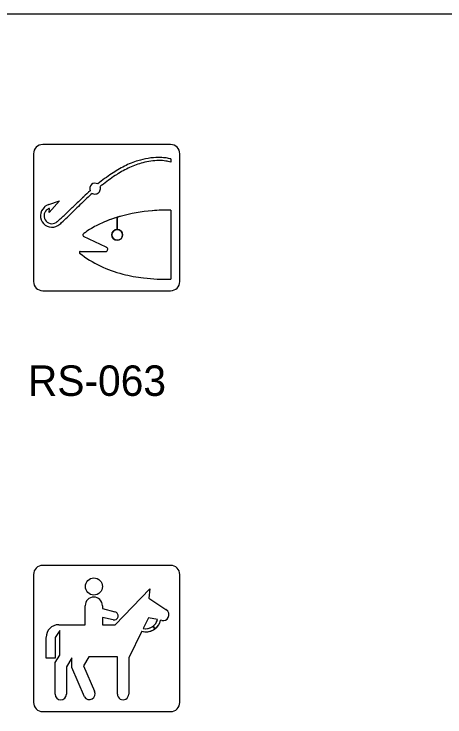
# Model space of a CAD drawing. Extents: x 42133 to 45533, y 41351 to 47951.
# Drawn here: x 43187.3 to 43293.3, y 42228.3 to 42401.4 of the extents above; entities that cross this region are included whole.
import ezdxf

# ---------------------------------------------------------------- set-up
doc = ezdxf.new("R2010")
doc.units = 0
doc.layers.add('P_ODOT_PLAN_Border', color=7, linetype='Continuous')
doc.layers.add('P_TRAF_SIGN_SignDetails', color=7, linetype='Continuous')

msp = doc.modelspace()

# ---------------------------------------------------------------- linework, layer by layer
at = {"layer": 'P_ODOT_PLAN_Border'}
msp.add_lwpolyline([(42208.34, 41401.35), (43808.34, 41401.35), (43808.34, 42401.35), (42208.34, 42401.35)], close=True, dxfattribs=at)
at = {"layer": 'P_TRAF_SIGN_SignDetails'}
for p, q in [((43225.81, 42369.23), (43194.34, 42369.23)), ((43192.09, 42366.98), (43192.09, 42335.5)), ((43228.06, 42335.5), (43228.06, 42366.98)), ((43194.34, 42333.25), (43225.81, 42333.25)), ((43225.81, 42265.63), (43194.34, 42265.63)), ((43192.09, 42263.38), (43192.09, 42231.9)), ((43228.06, 42231.9), (43228.06, 42263.38)), ((43194.34, 42229.64), (43225.81, 42229.64))]:
    msp.add_line(p, q, dxfattribs=at)
for points in [[(43225.86, 42365.71), (43225.86, 42364.92)], [(43225.86, 42365.71), (43225.86, 42364.92)], [(43225.86, 42365.71), (43225.86, 42364.92)], [(43195.86, 42354.46), (43198.5, 42355.36), (43195.96, 42352.48), (43195.97, 42353.52)], [(43195.86, 42354.46), (43198.5, 42355.36), (43195.96, 42352.48), (43195.97, 42353.52)], [(43195.86, 42354.46), (43198.5, 42355.36), (43195.96, 42352.48), (43195.97, 42353.52)], [(43225.86, 42353.11), (43225.86, 42336.07)], [(43225.86, 42353.11), (43225.86, 42336.07)], [(43225.86, 42353.11), (43225.86, 42336.07)], [(43212.67, 42348.32), (43212.67, 42351.33)], [(43212.67, 42351.33), (43212.67, 42348.32)], [(43212.67, 42348.32), (43212.67, 42351.33)], [(43212.67, 42351.33), (43212.67, 42348.32)], [(43198.54, 42349.63), (43198.51, 42349.59), (43198.51, 42349.59)], [(43198.54, 42349.63), (43198.51, 42349.59), (43198.51, 42349.59)], [(43198.54, 42349.63), (43198.51, 42349.59), (43198.51, 42349.59)], [(43209.99, 42343.93), (43204.37, 42346.62)], [(43209.99, 42343.93), (43204.37, 42346.62)], [(43209.99, 42343.93), (43204.37, 42346.62)], [(43203.57, 42342.88), (43209.79, 42342.88)], [(43203.57, 42342.88), (43209.79, 42342.88)], [(43203.57, 42342.88), (43209.79, 42342.88)], [(43211.67, 42252.21), (43209.01, 42252.83), (43209.01, 42251.02), (43212.14, 42251.02), (43220.7, 42259.88), (43220.45, 42257.58), (43224.66, 42254.77)], [(43211.67, 42252.21), (43209.01, 42252.83), (43209.01, 42251.02), (43212.14, 42251.02), (43220.7, 42259.88), (43220.45, 42257.58), (43224.66, 42254.77)], [(43211.67, 42252.21), (43209.01, 42252.83), (43209.01, 42251.02), (43212.14, 42251.02), (43220.7, 42259.88), (43220.45, 42257.58), (43224.66, 42254.77)], [(43198.27, 42251.02), (43204.8, 42251.02), (43204.8, 42255.71)], [(43198.27, 42251.02), (43204.8, 42251.02), (43204.8, 42255.71)], [(43198.27, 42251.02), (43204.8, 42251.02), (43204.8, 42255.71)], [(43209.01, 42255.71), (43209.01, 42254.98), (43212.12, 42254.19)], [(43209.01, 42255.71), (43209.01, 42254.98), (43212.12, 42254.19)], [(43209.01, 42255.71), (43209.01, 42254.98), (43212.12, 42254.19)], [(43222.57, 42252.28), (43220.34, 42252.7), (43219.05, 42250.12)], [(43222.57, 42252.28), (43220.34, 42252.7), (43219.05, 42250.12)], [(43222.57, 42252.28), (43220.34, 42252.7), (43219.05, 42250.12)], [(43223.69, 42252.06), (43223.35, 42252.13)], [(43223.69, 42252.06), (43223.35, 42252.13)], [(43223.69, 42252.06), (43223.35, 42252.13)], [(43197.38, 42233.94), (43197.38, 42241.72), (43198.53, 42243.52), (43198.53, 42249.62), (43197.38, 42247.87), (43197.38, 42242.79), (43195.18, 42242.79), (43195.18, 42247.92)], [(43197.38, 42233.94), (43197.38, 42241.72), (43198.53, 42243.52), (43198.53, 42249.62), (43197.38, 42247.87), (43197.38, 42242.79), (43195.18, 42242.79), (43195.18, 42247.92)], [(43197.38, 42233.94), (43197.38, 42241.72), (43198.53, 42243.52), (43198.53, 42249.62), (43197.38, 42247.87), (43197.38, 42242.79), (43195.18, 42242.79), (43195.18, 42247.92)], [(43218.69, 42249.42), (43215.5, 42242.89), (43215.5, 42233.94)], [(43218.69, 42249.42), (43215.5, 42242.89), (43215.5, 42233.94)], [(43218.69, 42249.42), (43215.5, 42242.89), (43215.5, 42233.94)], [(43221.48, 42250.64), (43221.95, 42250.02)], [(43221.95, 42250.02), (43221.48, 42250.64)], [(43221.48, 42250.64), (43221.95, 42250.02)], [(43221.95, 42250.02), (43221.48, 42250.64)], [(43204.62, 42233.28), (43201.54, 42240.53), (43201.54, 42242.84), (43200.16, 42240.67), (43200.16, 42233.94)], [(43204.62, 42233.28), (43201.54, 42240.53), (43201.54, 42242.84), (43200.16, 42240.67), (43200.16, 42233.94)], [(43204.62, 42233.28), (43201.54, 42240.53), (43201.54, 42242.84), (43200.16, 42240.67), (43200.16, 42233.94)], [(43212.71, 42233.94), (43212.71, 42243.09), (43205.66, 42243.09), (43204.4, 42240.93), (43207.04, 42234.65)], [(43212.71, 42233.94), (43212.71, 42243.09), (43205.66, 42243.09), (43204.4, 42240.93), (43207.04, 42234.65)], [(43212.71, 42233.94), (43212.71, 42243.09), (43205.66, 42243.09), (43204.4, 42240.93), (43207.04, 42234.65)]]:
    msp.add_lwpolyline(points, dxfattribs=at)
for centre, radius in [((43212.67, 42346.99), 1.33), ((43206.94, 42260.44), 2.11), ((43206.94, 42260.44), 2.11), ((43206.94, 42260.44), 2.11)]:
    msp.add_circle(centre, radius, dxfattribs=at)
for centre, radius, start, end in [((43194.34, 42366.98), 2.25, 90, 180), ((43225.81, 42366.98), 2.25, 360, 90), ((43223.13, 42348.05), 18.01, 90.8641, 107.3608), ((43223.13, 42348.05), 18.01, 90.8641, 107.3608), ((43223.13, 42348.05), 18.01, 90.8641, 107.3608), ((43223, 42355.18), 10.87, 82.271, 90.7254), ((43223, 42355.18), 10.87, 82.271, 90.7254), ((43223, 42355.18), 10.87, 82.271, 90.7254), ((43222.58, 42351.99), 14.1, 80.0093, 82.3327), ((43222.58, 42351.99), 14.1, 80.0093, 82.3327), ((43222.58, 42351.99), 14.1, 80.0093, 82.3327), ((43221.48, 42345.7), 20.48, 78.2915, 80.0464), ((43221.48, 42345.7), 20.48, 78.2915, 80.0464), ((43221.48, 42345.7), 20.48, 78.2915, 80.0464), ((43220.26, 42339.56), 26.74, 77.9078, 78.3905), ((43220.26, 42339.56), 26.74, 77.9078, 78.3905), ((43220.26, 42339.56), 26.74, 77.9078, 78.3905), ((43227.62, 42337.77), 29.26, 116.7812, 123.9061), ((43227.62, 42337.77), 29.26, 116.7812, 123.9061), ((43227.62, 42337.77), 29.26, 116.7812, 123.9061), ((43224.36, 42344.17), 22.08, 107.4113, 116.7263), ((43224.36, 42344.17), 22.08, 107.4113, 116.7263), ((43224.36, 42344.17), 22.08, 107.4113, 116.7263), ((43224.03, 42345.6), 19.81, 104.7588, 114.7973), ((43224.03, 42345.6), 19.81, 104.7588, 114.7973), ((43224.03, 42345.6), 19.81, 104.7588, 114.7973), ((43223.13, 42349.06), 16.24, 90.7581, 104.8042), ((43223.13, 42349.06), 16.24, 90.7581, 104.8042), ((43223.13, 42349.06), 16.24, 90.7581, 104.8042), ((43223.02, 42355.91), 9.39, 79.9429, 90.6328), ((43223.02, 42355.91), 9.39, 79.9429, 90.6328), ((43223.02, 42355.91), 9.39, 79.9429, 90.6328), ((43221.31, 42345.42), 20.02, 78.718, 80.3662), ((43221.31, 42345.42), 20.02, 78.718, 80.3662), ((43221.31, 42345.42), 20.02, 78.718, 80.3662), ((43216.34, 42320.67), 45.26, 77.8586, 78.6763), ((43216.34, 42320.67), 45.26, 77.8586, 78.6763), ((43216.34, 42320.67), 45.26, 77.8586, 78.6763), ((43234.94, 42326.96), 42.32, 123.9642, 129.6888), ((43234.94, 42326.96), 42.32, 123.9642, 129.6888), ((43234.94, 42326.96), 42.32, 123.9642, 129.6888), ((43233.2, 42329.5), 38.38, 122.4301, 128.5788), ((43233.2, 42329.5), 38.38, 122.4301, 128.5788), ((43233.2, 42329.5), 38.38, 122.4301, 128.5788), ((43226.73, 42339.7), 26.3, 114.7364, 122.4323), ((43226.73, 42339.7), 26.3, 114.7364, 122.4323), ((43226.73, 42339.7), 26.3, 114.7364, 122.4323), ((43207.23, 42358.38), 1.33, 59.1003, 203.6903), ((43207.23, 42358.38), 1.33, 59.1003, 203.6903), ((43207.23, 42358.38), 1.33, 59.1003, 203.6903), ((43241.04, 42319.4), 51.17, 128.3775, 129.5396), ((43241.04, 42319.4), 51.17, 128.3775, 129.5396), ((43241.04, 42319.4), 51.17, 128.3775, 129.5396), ((43207.3, 42358.38), 1.25, 356.7354, 22.2567), ((43207.3, 42358.38), 1.25, 356.7354, 22.2567), ((43207.3, 42358.38), 1.25, 356.7354, 22.2567), ((43275.5, 42280.41), 103.22, 131.9156, 133.9378), ((43275.5, 42280.41), 103.22, 131.9156, 133.9378), ((43275.5, 42280.41), 103.22, 131.9156, 133.9378), ((43277.04, 42278.46), 106.52, 131.825, 132.9872), ((43277.04, 42278.46), 106.52, 131.825, 132.9872), ((43277.04, 42278.46), 106.52, 131.825, 132.9872), ((43207.12, 42358.21), 1.15, 239.993, 241.598), ((43207.12, 42358.21), 1.15, 239.993, 241.598), ((43207.12, 42358.21), 1.15, 239.993, 241.598), ((43207.2, 42358.39), 1.34, 242.2581, 266.3256), ((43207.2, 42358.39), 1.34, 242.2581, 266.3256), ((43207.2, 42358.39), 1.34, 242.2581, 266.3256), ((43207.22, 42358.38), 1.33, 265.1725, 357.1426), ((43207.22, 42358.38), 1.33, 265.1725, 357.1426), ((43207.22, 42358.38), 1.33, 265.1725, 357.1426), ((43365.54, 42184.39), 235.67, 133.1315, 133.9944), ((43365.54, 42184.39), 235.67, 133.1315, 133.9944), ((43365.54, 42184.39), 235.67, 133.1315, 133.9944), ((43196.61, 42351.68), 2.82, 132.21, 222.2205), ((43196.61, 42351.68), 2.82, 132.21, 222.2205), ((43196.61, 42351.68), 2.82, 132.21, 222.2205), ((43195.28, 42353.3), 0.736, 136.0742, 140.1903), ((43195.28, 42353.3), 0.736, 136.0742, 140.1903), ((43195.28, 42353.3), 0.736, 136.0742, 140.1903), ((43195.94, 42352.66), 1.66, 129.558, 135.9897), ((43195.94, 42352.66), 1.66, 129.558, 135.9897), ((43195.94, 42352.66), 1.66, 129.558, 135.9897), ((43196.43, 42352.07), 2.43, 122.3522, 129.6345), ((43196.43, 42352.07), 2.43, 122.3522, 129.6345), ((43196.43, 42352.07), 2.43, 122.3522, 129.6345), ((43196.79, 42351.51), 3.09, 115.8232, 122.4436), ((43196.79, 42351.51), 3.09, 115.8232, 122.4436), ((43196.79, 42351.51), 3.09, 115.8232, 122.4436), ((43196.61, 42351.69), 1.94, 109.2565, 130.7861), ((43196.61, 42351.69), 1.94, 109.2565, 130.7861), ((43196.61, 42351.69), 1.94, 109.2565, 130.7861), ((43197.06, 42350.97), 3.69, 108.9655, 115.8439), ((43197.06, 42350.97), 3.69, 108.9655, 115.8439), ((43197.06, 42350.97), 3.69, 108.9655, 115.8439), ((42902.34, 42664.27), 431.29, 313.6164, 313.9819), ((42902.34, 42664.27), 431.29, 313.6164, 313.9819), ((42902.34, 42664.27), 431.29, 313.6164, 313.9819), ((42931.35, 42630.97), 388.03, 313.8982, 314.2999), ((42931.35, 42630.97), 388.03, 313.8982, 314.2999), ((42931.35, 42630.97), 388.03, 313.8982, 314.2999), ((43390.79, 42159.94), 269.96, 133.816, 134.2673), ((43390.79, 42159.94), 269.96, 133.816, 134.2673), ((43390.79, 42159.94), 269.96, 133.816, 134.2673), ((43196.61, 42351.68), 1.95, 132.3317, 222.1706), ((43196.61, 42351.68), 1.95, 132.3317, 222.1706), ((43196.61, 42351.68), 1.95, 132.3317, 222.1706), ((43196.73, 42351.52), 2.14, 130.5132, 131.862), ((43196.73, 42351.52), 2.14, 130.5132, 131.862), ((43196.73, 42351.52), 2.14, 130.5132, 131.862), ((43129.23, 42426.11), 102.35, 312.1587, 313.632), ((43129.23, 42426.11), 102.35, 312.1587, 313.632), ((43129.23, 42426.11), 102.35, 312.1587, 313.632), ((43222.47, 42319.48), 33.32, 105.7221, 112.7784), ((43222.47, 42319.48), 33.32, 105.7221, 107.0964), ((43222.47, 42319.48), 33.32, 105.7221, 107.0964), ((43224.56, 42311.71), 41.36, 94.5034, 105.6026), ((43224.56, 42311.71), 41.36, 94.5034, 105.6026), ((43224.56, 42311.71), 41.36, 94.5034, 105.6026), ((43225.34, 42303.87), 49.24, 89.3957, 94.6894), ((43225.34, 42303.87), 49.24, 89.3957, 94.6894), ((43225.34, 42303.87), 49.24, 89.3957, 94.6894), ((43196.61, 42351.68), 2.82, 222.2025, 312.2925), ((43196.61, 42351.68), 2.82, 222.2025, 312.2925), ((43196.61, 42351.68), 2.82, 222.2025, 312.2925), ((43196.61, 42351.69), 1.95, 222.3392, 312.2524), ((43196.61, 42351.69), 1.95, 222.3392, 312.2524), ((43196.61, 42351.69), 1.95, 222.3392, 312.2524), ((43153.16, 42399.85), 67.69, 312.0995, 312.6207), ((43153.16, 42399.85), 67.69, 312.0995, 312.6207), ((43153.16, 42399.85), 67.69, 312.0995, 312.6207), ((43131.06, 42423.57), 100.1, 312.74, 313.842), ((43131.06, 42423.57), 100.1, 312.74, 313.842), ((43131.06, 42423.57), 100.1, 312.74, 313.842), ((43220.09, 42325.06), 27.26, 112.7127, 119.251), ((43220.09, 42325.06), 27.26, 112.7127, 119.251), ((43220.09, 42325.06), 27.26, 112.7127, 119.251), ((43222.47, 42319.48), 33.32, 107.0967, 112.7784), ((43222.47, 42319.48), 33.32, 107.0967, 112.7784), ((43216.42, 42331.51), 19.83, 119.124, 125.0612), ((43216.42, 42331.51), 19.83, 119.124, 125.0612), ((43216.42, 42331.51), 19.83, 119.124, 125.0612), ((43212.67, 42346.99), 1.33, 90.0032, 89.9968), ((43212.67, 42346.99), 1.33, 90.0032, 89.9968), ((43204.56, 42346.93), 0.367, 134.7152, 239.212), ((43204.56, 42346.93), 0.367, 134.7152, 239.212), ((43204.56, 42346.93), 0.367, 134.7152, 239.212), ((43210.95, 42339.26), 10.35, 124.8799, 129.965), ((43210.95, 42339.26), 10.35, 124.8799, 129.965), ((43210.95, 42339.26), 10.35, 124.8799, 129.965), ((43203.57, 42342.67), 0.211, 89.7655, 183.1845), ((43203.57, 42342.67), 0.211, 89.7655, 183.1845), ((43203.57, 42342.67), 0.211, 89.7655, 183.1845), ((43209.79, 42343.43), 0.55, 270.1934, 1.9063), ((43209.79, 42343.43), 0.55, 270.1934, 1.9063), ((43209.79, 42343.43), 0.55, 270.1934, 1.9063), ((43209.58, 42343.1), 0.926, 56.2182, 63.5769), ((43209.58, 42343.1), 0.926, 56.2182, 63.5769), ((43209.58, 42343.1), 0.926, 56.2182, 63.5769), ((43209.74, 42343.33), 0.654, 45.3988, 56.4732), ((43209.74, 42343.33), 0.654, 45.3988, 56.4732), ((43209.74, 42343.33), 0.654, 45.3988, 56.4732), ((43209.87, 42343.46), 0.464, 12.9936, 45.6979), ((43209.87, 42343.46), 0.464, 12.9936, 45.6979), ((43209.87, 42343.46), 0.464, 12.9936, 45.6979), ((43209.74, 42343.43), 0.595, 1.326, 12.9238), ((43209.74, 42343.43), 0.595, 1.326, 12.9238), ((43209.74, 42343.43), 0.595, 1.326, 12.9238), ((43203.61, 42342.67), 0.245, 181.8356, 189.0555), ((43203.61, 42342.67), 0.245, 181.8356, 189.0555), ((43203.61, 42342.67), 0.245, 181.8356, 189.0555), ((43203.54, 42342.66), 0.18, 188.4771, 225.29), ((43203.54, 42342.66), 0.18, 188.4771, 225.29), ((43203.54, 42342.66), 0.18, 188.4771, 225.29), ((43219.72, 42362.96), 26.14, 231.4222, 244.5372), ((43219.72, 42362.96), 26.14, 231.4222, 244.5372), ((43219.72, 42362.96), 26.14, 231.4222, 244.5372), ((43221.71, 42367.3), 30.92, 244.6542, 255.6459), ((43221.71, 42367.3), 30.92, 244.6542, 255.6459), ((43221.71, 42367.3), 30.92, 244.6542, 255.6459), ((43223.74, 42375.13), 39.01, 255.6085, 263.2693), ((43223.74, 42375.13), 39.01, 255.6085, 263.2693), ((43223.74, 42375.13), 39.01, 255.6085, 263.2693), ((43224.98, 42386.25), 50.19, 263.3559, 271.006), ((43224.98, 42386.25), 50.19, 263.3559, 271.006), ((43224.98, 42386.25), 50.19, 263.3559, 271.006), ((43194.34, 42335.5), 2.25, 180, 270), ((43225.81, 42335.5), 2.25, 270, 0), ((43194.34, 42263.38), 2.25, 90, 180), ((43225.81, 42263.38), 2.25, 360, 90), ((43206.9, 42255.71), 2.11, 0.0275, 179.9725), ((43206.9, 42255.71), 2.11, 0.0275, 179.9725), ((43206.9, 42255.71), 2.11, 0.0275, 179.9725), ((43223.94, 42253.5), 1.46, 330.7313, 60.4631), ((43223.94, 42253.5), 1.46, 330.7313, 60.4631), ((43223.94, 42253.5), 1.46, 330.7313, 60.4631), ((43211.89, 42253.2), 1.01, 257.3178, 347.2839), ((43211.89, 42253.2), 1.01, 257.3178, 347.2839), ((43211.89, 42253.2), 1.01, 257.3178, 347.2839), ((43211.89, 42253.2), 1.01, 347.2333, 77.3221), ((43211.89, 42253.2), 1.01, 347.2333, 77.3221), ((43211.89, 42253.2), 1.01, 347.2333, 77.3221), ((43219.71, 42253.03), 3.75, 254.3498, 346.0974), ((43219.7, 42253.02), 2.97, 257.3323, 345.4684), ((43219.7, 42253.02), 2.97, 306.828, 345.4684), ((43219.7, 42253.02), 2.97, 306.828, 345.4684), ((43219.71, 42253.03), 3.75, 306.679, 346.0974), ((43219.71, 42253.03), 3.75, 306.679, 346.0974), ((43223.95, 42253.5), 1.46, 259.8319, 330.4599), ((43223.95, 42253.5), 1.46, 259.8319, 330.4599), ((43223.95, 42253.5), 1.46, 259.8319, 330.4599), ((43198.27, 42247.93), 3.1, 90.0749, 180.0616), ((43198.27, 42247.93), 3.1, 90.0749, 180.0616), ((43198.27, 42247.93), 3.1, 90.0749, 180.0616), ((43219.71, 42253.03), 3.75, 254.3498, 306.6767), ((43219.71, 42253.03), 3.75, 254.3498, 306.6767), ((43219.7, 42253.02), 2.97, 257.3323, 306.8251), ((43219.7, 42253.02), 2.97, 257.3323, 306.8251), ((43198.77, 42233.94), 1.39, 180.0107, 359.9893), ((43198.77, 42233.94), 1.39, 180.0107, 359.9893), ((43198.77, 42233.94), 1.39, 180.0107, 359.9893), ((43205.83, 42233.96), 1.39, 299.5323, 29.5256), ((43205.83, 42233.96), 1.39, 299.5323, 29.5256), ((43205.83, 42233.96), 1.39, 299.5323, 29.5256), ((43214.1, 42233.94), 1.39, 179.9783, 0.0217), ((43214.1, 42233.94), 1.39, 179.9783, 0.0217), ((43214.1, 42233.94), 1.39, 179.9783, 0.0217), ((43205.83, 42233.96), 1.39, 209.501, 299.4664), ((43205.83, 42233.96), 1.39, 209.501, 299.4664), ((43205.83, 42233.96), 1.39, 209.501, 299.4664), ((43194.34, 42231.9), 2.25, 180, 270), ((43225.81, 42231.9), 2.25, 270, 0)]:
    msp.add_arc(centre, radius, start, end, dxfattribs=at)

# ---------------------------------------------------------------- texts
msp.add_text('RS-063', height=7.5, dxfattribs=at).set_placement((43190.68, 42307.36))

doc.saveas('drawing.dxf')
